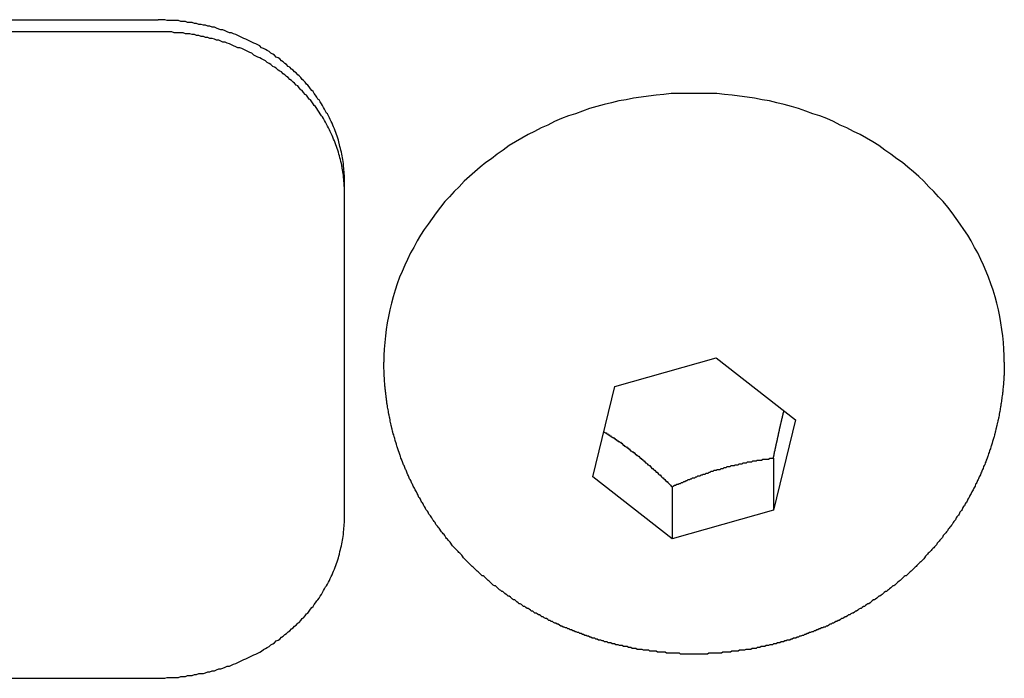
# Model space of a CAD drawing. Extents: x 1107 to 4046, y 937 to 3355.
# Tile 637 of 656: x 2234 to 2245, y 2709 to 2716. Entities that reach past the tile are written whole.
import ezdxf

# ---------------------------------------------------------------- set-up
doc = ezdxf.new("R2010")
doc.units = 0
doc.layers.add('KF_VIDA_L___C_REAR', color=7, linetype='CONTINUOUS')

# ---------------------------------------------------------------- blocks, each defined once
blk = doc.blocks.new('KF_VIDA_L___C_REAR')
at = {"layer": 'KF_VIDA_L___C_REAR'}
for p, q in [((49, 1026.556213), (-49, 1026.556213)), ((49, 1026.431213), (-49, 1026.431213)), ((51, 1024.699163), (51, 1024.824163)), ((51, 1021.235061), (51, 1024.699163)), ((51.4226, 1022.892062), (51.4226, 1022.892112)), ((53.899344, 1022.627263), (54.986924, 1022.934129)), ((54.986924, 1022.934129), (55.837579, 1022.271878)), ((58.0774, 1022.892062), (58.0774, 1022.892112)), ((53.662421, 1021.658146), (53.899344, 1022.627263)), ((55.837579, 1022.271878), (55.600656, 1021.30276)), ((55.600656, 1021.86156), (55.600656, 1021.30276)), ((54.513076, 1020.995894), (53.662421, 1021.658146)), ((54.513076, 1021.554694), (54.513076, 1020.995894)), ((55.600656, 1021.30276), (54.513076, 1020.995894)), ((-49, 1019.50301), (49, 1019.50301))]:
    blk.add_line(p, q, dxfattribs=at)
for points in [[(51, 1024.82, 0), (50.9998, 1024.85, 0), (50.9994, 1024.87, 0), (50.9986, 1024.89, 0), (50.9976, 1024.91, 0), (50.9962, 1024.93, 0), (50.9946, 1024.95, 0), (50.9926, 1024.97, 0), (50.9904, 1024.99, 0), (50.9878, 1025.02, 0), (50.985, 1025.04, 0), (50.9818, 1025.06, 0), (50.9784, 1025.08, 0), (50.9746, 1025.1, 0), (50.9706, 1025.12, 0), (50.9662, 1025.14, 0), (50.9616, 1025.16, 0), (50.9566, 1025.18, 0), (50.9514, 1025.2, 0), (50.9459, 1025.22, 0), (50.9401, 1025.25, 0), (50.934, 1025.27, 0), (50.9276, 1025.29, 0), (50.9209, 1025.31, 0), (50.9139, 1025.33, 0), (50.9066, 1025.35, 0), (50.8991, 1025.37, 0), (50.8912, 1025.39, 0), (50.8831, 1025.41, 0), (50.8747, 1025.43, 0), (50.866, 1025.45, 0), (50.857, 1025.47, 0), (50.8478, 1025.49, 0), (50.8382, 1025.51, 0), (50.8284, 1025.53, 0), (50.8183, 1025.55, 0), (50.808, 1025.56, 0), (50.7973, 1025.58, 0), (50.7864, 1025.6, 0), (50.7753, 1025.62, 0), (50.7638, 1025.64, 0), (50.7521, 1025.66, 0), (50.7402, 1025.68, 0), (50.7279, 1025.7, 0), (50.7155, 1025.71, 0), (50.7027, 1025.73, 0), (50.6897, 1025.75, 0), (50.6764, 1025.77, 0), (50.6629, 1025.79, 0), (50.6492, 1025.8, 0), (50.6352, 1025.82, 0), (50.6209, 1025.84, 0), (50.6064, 1025.86, 0), (50.5917, 1025.87, 0), (50.5767, 1025.89, 0), (50.5615, 1025.91, 0), (50.546, 1025.92, 0), (50.5303, 1025.94, 0), (50.5144, 1025.96, 0), (50.4983, 1025.97, 0), (50.4819, 1025.99, 0), (50.4653, 1026, 0), (50.4485, 1026.02, 0), (50.4315, 1026.03, 0), (50.4142, 1026.05, 0), (50.3968, 1026.06, 0), (50.3791, 1026.08, 0), (50.3612, 1026.09, 0), (50.3431, 1026.11, 0), (50.3248, 1026.12, 0), (50.3063, 1026.14, 0), (50.2877, 1026.15, 0), (50.2688, 1026.16, 0), (50.2497, 1026.18, 0), (50.2305, 1026.19, 0), (50.211, 1026.2, 0), (50.1914, 1026.22, 0), (50.1716, 1026.23, 0), (50.1516, 1026.24, 0), (50.1315, 1026.25, 0), (50.1111, 1026.26, 0), (50.0906, 1026.28, 0), (50.07, 1026.29, 0), (50.0492, 1026.3, 0), (50.0282, 1026.31, 0), (50.0071, 1026.32, 0), (49.9858, 1026.33, 0), (49.9644, 1026.34, 0), (49.9428, 1026.35, 0), (49.9211, 1026.36, 0), (49.8992, 1026.37, 0), (49.8772, 1026.38, 0), (49.8551, 1026.39, 0), (49.8329, 1026.4, 0), (49.8105, 1026.41, 0), (49.788, 1026.42, 0), (49.7654, 1026.42, 0), (49.7426, 1026.43, 0), (49.7198, 1026.44, 0), (49.6968, 1026.45, 0), (49.6738, 1026.45, 0), (49.6506, 1026.46, 0), (49.6274, 1026.47, 0), (49.604, 1026.48, 0), (49.5806, 1026.48, 0), (49.557, 1026.49, 0), (49.5334, 1026.49, 0), (49.5097, 1026.5, 0), (49.486, 1026.5, 0), (49.4621, 1026.51, 0), (49.4382, 1026.51, 0), (49.4142, 1026.52, 0), (49.3902, 1026.52, 0), (49.3661, 1026.53, 0), (49.3419, 1026.53, 0), (49.3177, 1026.53, 0), (49.2935, 1026.54, 0), (49.2692, 1026.54, 0), (49.2448, 1026.54, 0), (49.2204, 1026.55, 0), (49.196, 1026.55, 0), (49.1716, 1026.55, 0), (49.1471, 1026.55, 0), (49.1226, 1026.55, 0), (49.0981, 1026.55, 0), (49.0736, 1026.56, 0), (49.0491, 1026.56, 0), (49.0245, 1026.56, 0), (49, 1026.56, 0)], [(51, 1024.7, 0), (50.9998, 1024.72, 0), (50.9994, 1024.74, 0), (50.9986, 1024.76, 0), (50.9976, 1024.78, 0), (50.9962, 1024.81, 0), (50.9946, 1024.83, 0), (50.9926, 1024.85, 0), (50.9904, 1024.87, 0), (50.9878, 1024.89, 0), (50.985, 1024.91, 0), (50.9818, 1024.93, 0), (50.9784, 1024.95, 0), (50.9746, 1024.97, 0), (50.9706, 1025, 0), (50.9662, 1025.02, 0), (50.9616, 1025.04, 0), (50.9566, 1025.06, 0), (50.9514, 1025.08, 0), (50.9459, 1025.1, 0), (50.9401, 1025.12, 0), (50.934, 1025.14, 0), (50.9276, 1025.16, 0), (50.9209, 1025.18, 0), (50.9139, 1025.2, 0), (50.9066, 1025.22, 0), (50.8991, 1025.24, 0), (50.8912, 1025.26, 0), (50.8831, 1025.28, 0), (50.8747, 1025.3, 0), (50.866, 1025.32, 0), (50.857, 1025.34, 0), (50.8478, 1025.36, 0), (50.8382, 1025.38, 0), (50.8284, 1025.4, 0), (50.8183, 1025.42, 0), (50.808, 1025.44, 0), (50.7973, 1025.46, 0), (50.7864, 1025.48, 0), (50.7753, 1025.5, 0), (50.7638, 1025.52, 0), (50.7521, 1025.53, 0), (50.7402, 1025.55, 0), (50.7279, 1025.57, 0), (50.7155, 1025.59, 0), (50.7027, 1025.61, 0), (50.6897, 1025.63, 0), (50.6764, 1025.64, 0), (50.6629, 1025.66, 0), (50.6492, 1025.68, 0), (50.6352, 1025.7, 0), (50.6209, 1025.71, 0), (50.6064, 1025.73, 0), (50.5917, 1025.75, 0), (50.5767, 1025.76, 0), (50.5615, 1025.78, 0), (50.546, 1025.8, 0), (50.5303, 1025.81, 0), (50.5144, 1025.83, 0), (50.4983, 1025.85, 0), (50.4819, 1025.86, 0), (50.4653, 1025.88, 0), (50.4485, 1025.89, 0), (50.4315, 1025.91, 0), (50.4142, 1025.92, 0), (50.3968, 1025.94, 0), (50.3791, 1025.95, 0), (50.3612, 1025.97, 0), (50.3431, 1025.98, 0), (50.3248, 1026, 0), (50.3063, 1026.01, 0), (50.2877, 1026.02, 0), (50.2688, 1026.04, 0), (50.2497, 1026.05, 0), (50.2305, 1026.06, 0), (50.211, 1026.08, 0), (50.1914, 1026.09, 0), (50.1716, 1026.1, 0), (50.1516, 1026.12, 0), (50.1315, 1026.13, 0), (50.1111, 1026.14, 0), (50.0906, 1026.15, 0), (50.07, 1026.16, 0), (50.0492, 1026.17, 0), (50.0282, 1026.18, 0), (50.0071, 1026.2, 0), (49.9858, 1026.21, 0), (49.9644, 1026.22, 0), (49.9428, 1026.23, 0), (49.9211, 1026.24, 0), (49.8992, 1026.25, 0), (49.8772, 1026.26, 0), (49.8551, 1026.26, 0), (49.8329, 1026.27, 0), (49.8105, 1026.28, 0), (49.788, 1026.29, 0), (49.7654, 1026.3, 0), (49.7426, 1026.31, 0), (49.7198, 1026.32, 0), (49.6968, 1026.32, 0), (49.6738, 1026.33, 0), (49.6506, 1026.34, 0), (49.6274, 1026.34, 0), (49.604, 1026.35, 0), (49.5806, 1026.36, 0), (49.557, 1026.36, 0), (49.5334, 1026.37, 0), (49.5097, 1026.37, 0), (49.486, 1026.38, 0), (49.4621, 1026.38, 0), (49.4382, 1026.39, 0), (49.4142, 1026.39, 0), (49.3902, 1026.4, 0), (49.3661, 1026.4, 0), (49.3419, 1026.41, 0), (49.3177, 1026.41, 0), (49.2935, 1026.41, 0), (49.2692, 1026.42, 0), (49.2448, 1026.42, 0), (49.2204, 1026.42, 0), (49.196, 1026.42, 0), (49.1716, 1026.42, 0), (49.1471, 1026.43, 0), (49.1226, 1026.43, 0), (49.0981, 1026.43, 0), (49.0736, 1026.43, 0), (49.0491, 1026.43, 0), (49.0245, 1026.43, 0), (49, 1026.43, 0)], [(58.0774, 1022.89, 0), (58.0764, 1022.96, 0), (58.0734, 1023.03, 0), (58.0684, 1023.1, 0), (58.0614, 1023.17, 0), (58.0524, 1023.24, 0), (58.0414, 1023.31, 0), (58.0284, 1023.38, 0), (58.0135, 1023.45, 0), (57.9966, 1023.52, 0), (57.9777, 1023.59, 0), (57.9569, 1023.66, 0), (57.9341, 1023.73, 0), (57.9095, 1023.8, 0), (57.8829, 1023.86, 0), (57.8544, 1023.93, 0), (57.8241, 1023.99, 0), (57.7919, 1024.06, 0), (57.7579, 1024.12, 0), (57.7221, 1024.19, 0), (57.6845, 1024.25, 0), (57.6451, 1024.31, 0), (57.604, 1024.37, 0), (57.5612, 1024.43, 0), (57.5166, 1024.49, 0), (57.4704, 1024.55, 0), (57.4226, 1024.61, 0), (57.3731, 1024.66, 0), (57.3221, 1024.72, 0), (57.2695, 1024.77, 0), (57.2154, 1024.83, 0), (57.1599, 1024.88, 0), (57.1028, 1024.93, 0), (57.0444, 1024.98, 0), (56.9845, 1025.03, 0), (56.9234, 1025.07, 0), (56.8609, 1025.12, 0), (56.7971, 1025.16, 0), (56.7321, 1025.21, 0), (56.6659, 1025.25, 0), (56.5986, 1025.29, 0), (56.5302, 1025.33, 0), (56.4606, 1025.36, 0), (56.3901, 1025.4, 0), (56.3185, 1025.43, 0), (56.246, 1025.47, 0), (56.1726, 1025.5, 0), (56.0984, 1025.53, 0), (56.0233, 1025.55, 0), (55.9475, 1025.58, 0), (55.871, 1025.61, 0), (55.7937, 1025.63, 0), (55.7159, 1025.65, 0), (55.6375, 1025.67, 0), (55.5585, 1025.69, 0), (55.479, 1025.7, 0), (55.3991, 1025.72, 0), (55.3189, 1025.73, 0), (55.2382, 1025.74, 0), (55.1573, 1025.75, 0), (55.0761, 1025.76, 0), (54.9948, 1025.77, 0), (54.9133, 1025.77, 0), (54.8317, 1025.77, 0), (54.75, 1025.77, 0), (54.6683, 1025.77, 0), (54.5867, 1025.77, 0), (54.5052, 1025.77, 0), (54.4239, 1025.76, 0), (54.3427, 1025.75, 0), (54.2618, 1025.74, 0), (54.1811, 1025.73, 0), (54.1009, 1025.72, 0), (54.021, 1025.7, 0), (53.9415, 1025.69, 0), (53.8625, 1025.67, 0), (53.7841, 1025.65, 0), (53.7063, 1025.63, 0), (53.629, 1025.61, 0), (53.5525, 1025.58, 0), (53.4767, 1025.55, 0), (53.4016, 1025.53, 0), (53.3274, 1025.5, 0), (53.254, 1025.47, 0), (53.1815, 1025.43, 0), (53.1099, 1025.4, 0), (53.0394, 1025.36, 0), (52.9698, 1025.33, 0), (52.9014, 1025.29, 0), (52.8341, 1025.25, 0), (52.7679, 1025.21, 0), (52.7029, 1025.16, 0), (52.6391, 1025.12, 0), (52.5766, 1025.07, 0), (52.5155, 1025.03, 0), (52.4556, 1024.98, 0), (52.3972, 1024.93, 0), (52.3401, 1024.88, 0), (52.2846, 1024.83, 0), (52.2305, 1024.77, 0), (52.1779, 1024.72, 0), (52.1269, 1024.66, 0), (52.0774, 1024.61, 0), (52.0296, 1024.55, 0), (51.9834, 1024.49, 0), (51.9388, 1024.43, 0), (51.896, 1024.37, 0), (51.8549, 1024.31, 0), (51.8155, 1024.25, 0), (51.7779, 1024.19, 0), (51.7421, 1024.12, 0), (51.7081, 1024.06, 0), (51.6759, 1023.99, 0), (51.6456, 1023.93, 0), (51.6171, 1023.86, 0), (51.5905, 1023.8, 0), (51.5659, 1023.73, 0), (51.5431, 1023.66, 0), (51.5223, 1023.59, 0), (51.5034, 1023.52, 0), (51.4865, 1023.45, 0), (51.4716, 1023.38, 0), (51.4586, 1023.31, 0), (51.4476, 1023.24, 0), (51.4386, 1023.17, 0), (51.4316, 1023.1, 0), (51.4266, 1023.03, 0), (51.4236, 1022.96, 0), (51.4226, 1022.89, 0)], [(58.0774, 1022.89, 0), (58.0774, 1022.88, 0), (58.0772, 1022.86, 0), (58.077, 1022.85, 0), (58.0768, 1022.83, 0), (58.0764, 1022.82, 0), (58.076, 1022.8, 0), (58.0754, 1022.79, 0), (58.0748, 1022.77, 0), (58.0742, 1022.75, 0), (58.0734, 1022.74, 0), (58.0726, 1022.72, 0), (58.0717, 1022.71, 0), (58.0707, 1022.69, 0), (58.0696, 1022.68, 0), (58.0685, 1022.66, 0), (58.0672, 1022.65, 0), (58.0659, 1022.63, 0), (58.0645, 1022.62, 0), (58.0631, 1022.6, 0), (58.0615, 1022.59, 0), (58.0599, 1022.57, 0), (58.0582, 1022.56, 0), (58.0565, 1022.54, 0), (58.0546, 1022.53, 0), (58.0527, 1022.51, 0), (58.0507, 1022.5, 0), (58.0486, 1022.48, 0), (58.0465, 1022.47, 0), (58.0442, 1022.45, 0), (58.0419, 1022.44, 0), (58.0395, 1022.42, 0), (58.0371, 1022.41, 0), (58.0346, 1022.39, 0), (58.0319, 1022.38, 0), (58.0293, 1022.36, 0), (58.0265, 1022.35, 0), (58.0237, 1022.33, 0), (58.0207, 1022.32, 0), (58.0178, 1022.3, 0), (58.0147, 1022.29, 0), (58.0116, 1022.27, 0), (58.0084, 1022.26, 0), (58.0051, 1022.24, 0), (58.0017, 1022.23, 0), (57.9983, 1022.21, 0), (57.9948, 1022.2, 0), (57.9912, 1022.18, 0), (57.9875, 1022.17, 0), (57.9838, 1022.15, 0), (57.98, 1022.14, 0), (57.9761, 1022.12, 0), (57.9722, 1022.11, 0), (57.9681, 1022.09, 0), (57.964, 1022.08, 0), (57.9599, 1022.07, 0), (57.9556, 1022.05, 0), (57.9513, 1022.04, 0), (57.9469, 1022.02, 0), (57.9425, 1022.01, 0), (57.9379, 1021.99, 0), (57.9333, 1021.98, 0), (57.9287, 1021.96, 0), (57.9239, 1021.95, 0), (57.9191, 1021.94, 0), (57.9142, 1021.92, 0), (57.9092, 1021.91, 0), (57.9042, 1021.89, 0), (57.8991, 1021.88, 0), (57.8939, 1021.86, 0), (57.8887, 1021.85, 0), (57.8834, 1021.84, 0), (57.878, 1021.82, 0), (57.8726, 1021.81, 0), (57.8671, 1021.79, 0), (57.8615, 1021.78, 0), (57.8558, 1021.77, 0), (57.8501, 1021.75, 0), (57.8443, 1021.74, 0), (57.8385, 1021.73, 0), (57.8326, 1021.71, 0), (57.8266, 1021.7, 0), (57.8206, 1021.68, 0), (57.8144, 1021.67, 0), (57.8083, 1021.66, 0), (57.802, 1021.64, 0), (57.7957, 1021.63, 0), (57.7894, 1021.62, 0), (57.7829, 1021.6, 0), (57.7764, 1021.59, 0), (57.7699, 1021.58, 0), (57.7632, 1021.56, 0), (57.7566, 1021.55, 0), (57.7498, 1021.54, 0), (57.743, 1021.52, 0), (57.7361, 1021.51, 0), (57.7292, 1021.5, 0), (57.7222, 1021.48, 0), (57.7152, 1021.47, 0), (57.708, 1021.46, 0), (57.7009, 1021.44, 0), (57.6936, 1021.43, 0), (57.6863, 1021.42, 0), (57.679, 1021.4, 0), (57.6716, 1021.39, 0), (57.6641, 1021.38, 0), (57.6566, 1021.37, 0), (57.649, 1021.35, 0), (57.6413, 1021.34, 0), (57.6336, 1021.33, 0), (57.6259, 1021.31, 0), (57.6181, 1021.3, 0), (57.6102, 1021.29, 0), (57.6022, 1021.28, 0), (57.5943, 1021.26, 0), (57.5862, 1021.25, 0), (57.5781, 1021.24, 0), (57.57, 1021.23, 0), (57.5618, 1021.22, 0), (57.5535, 1021.2, 0), (57.5452, 1021.19, 0), (57.5368, 1021.18, 0), (57.5284, 1021.17, 0), (57.5199, 1021.15, 0), (57.5114, 1021.14, 0), (57.5028, 1021.13, 0), (57.4942, 1021.12, 0), (57.4855, 1021.11, 0), (57.4767, 1021.1, 0), (57.468, 1021.08, 0), (57.4591, 1021.07, 0), (57.4502, 1021.06, 0), (57.4413, 1021.05, 0), (57.4323, 1021.04, 0), (57.4233, 1021.03, 0), (57.4142, 1021.01, 0), (57.405, 1021, 0), (57.3958, 1020.99, 0), (57.3866, 1020.98, 0), (57.3773, 1020.97, 0), (57.368, 1020.96, 0), (57.3586, 1020.95, 0), (57.3492, 1020.93, 0), (57.3397, 1020.92, 0), (57.3302, 1020.91, 0), (57.3206, 1020.9, 0), (57.311, 1020.89, 0), (57.3014, 1020.88, 0), (57.2917, 1020.87, 0), (57.2819, 1020.86, 0), (57.2721, 1020.85, 0), (57.2623, 1020.84, 0), (57.2524, 1020.83, 0), (57.2425, 1020.82, 0), (57.2325, 1020.81, 0), (57.2225, 1020.79, 0), (57.2125, 1020.78, 0), (57.2024, 1020.77, 0), (57.1923, 1020.76, 0), (57.1821, 1020.75, 0), (57.1719, 1020.74, 0), (57.1616, 1020.73, 0), (57.1513, 1020.72, 0), (57.1409, 1020.71, 0), (57.1306, 1020.7, 0), (57.1201, 1020.69, 0), (57.1097, 1020.68, 0), (57.0992, 1020.67, 0), (57.0886, 1020.66, 0), (57.078, 1020.65, 0), (57.0674, 1020.64, 0), (57.0568, 1020.63, 0), (57.0461, 1020.62, 0), (57.0353, 1020.61, 0), (57.0246, 1020.6, 0), (57.0137, 1020.6, 0), (57.0029, 1020.59, 0), (56.992, 1020.58, 0), (56.9811, 1020.57, 0), (56.9701, 1020.56, 0), (56.9591, 1020.55, 0), (56.9481, 1020.54, 0), (56.9371, 1020.53, 0), (56.926, 1020.52, 0), (56.9148, 1020.51, 0), (56.9037, 1020.5, 0), (56.8925, 1020.49, 0), (56.8812, 1020.49, 0), (56.87, 1020.48, 0), (56.8587, 1020.47, 0), (56.8473, 1020.46, 0), (56.836, 1020.45, 0), (56.8246, 1020.44, 0), (56.8131, 1020.43, 0), (56.8017, 1020.43, 0), (56.7902, 1020.42, 0), (56.7786, 1020.41, 0), (56.7671, 1020.4, 0), (56.7555, 1020.39, 0), (56.7439, 1020.38, 0), (56.7322, 1020.38, 0), (56.7206, 1020.37, 0), (56.7089, 1020.36, 0), (56.6971, 1020.35, 0), (56.6854, 1020.34, 0), (56.6736, 1020.34, 0), (56.6617, 1020.33, 0), (56.6499, 1020.32, 0), (56.638, 1020.31, 0), (56.6261, 1020.3, 0), (56.6142, 1020.3, 0), (56.6022, 1020.29, 0), (56.5902, 1020.28, 0), (56.5782, 1020.27, 0), (56.5662, 1020.27, 0), (56.5541, 1020.26, 0), (56.542, 1020.25, 0), (56.5299, 1020.25, 0), (56.5178, 1020.24, 0), (56.5056, 1020.23, 0), (56.4934, 1020.22, 0), (56.4812, 1020.22, 0), (56.4689, 1020.21, 0), (56.4566, 1020.2, 0), (56.4443, 1020.2, 0), (56.432, 1020.19, 0), (56.4197, 1020.18, 0), (56.4073, 1020.18, 0), (56.3949, 1020.17, 0), (56.3825, 1020.16, 0), (56.3701, 1020.16, 0), (56.3576, 1020.15, 0), (56.3451, 1020.14, 0), (56.3326, 1020.14, 0), (56.3201, 1020.13, 0), (56.3075, 1020.12, 0), (56.295, 1020.12, 0), (56.2824, 1020.11, 0), (56.2697, 1020.11, 0), (56.2571, 1020.1, 0), (56.2445, 1020.09, 0), (56.2318, 1020.09, 0), (56.2191, 1020.08, 0), (56.2064, 1020.08, 0), (56.1936, 1020.07, 0), (56.1809, 1020.06, 0), (56.1681, 1020.06, 0), (56.1553, 1020.05, 0), (56.1425, 1020.05, 0), (56.1296, 1020.04, 0), (56.1168, 1020.04, 0), (56.1039, 1020.03, 0), (56.091, 1020.03, 0), (56.0781, 1020.02, 0), (56.0652, 1020.02, 0), (56.0522, 1020.01, 0), (56.0392, 1020.01, 0), (56.0263, 1020, 0), (56.0133, 1020, 0), (56.0003, 1019.99, 0), (55.9872, 1019.99, 0), (55.9742, 1019.98, 0), (55.9611, 1019.98, 0), (55.948, 1019.97, 0), (55.9349, 1019.97, 0), (55.9218, 1019.96, 0), (55.9087, 1019.96, 0), (55.8956, 1019.95, 0), (55.8824, 1019.95, 0), (55.8693, 1019.94, 0), (55.8561, 1019.94, 0), (55.8429, 1019.93, 0), (55.8297, 1019.93, 0), (55.8164, 1019.93, 0), (55.8032, 1019.92, 0), (55.7899, 1019.92, 0), (55.7767, 1019.91, 0), (55.7634, 1019.91, 0), (55.7501, 1019.91, 0), (55.7368, 1019.9, 0), (55.7235, 1019.9, 0), (55.7102, 1019.89, 0), (55.6968, 1019.89, 0), (55.6835, 1019.89, 0), (55.6701, 1019.88, 0), (55.6567, 1019.88, 0), (55.6433, 1019.88, 0), (55.6299, 1019.87, 0), (55.6165, 1019.87, 0), (55.6031, 1019.87, 0), (55.5897, 1019.86, 0), (55.5762, 1019.86, 0), (55.5628, 1019.86, 0), (55.5493, 1019.85, 0), (55.5359, 1019.85, 0), (55.5224, 1019.85, 0), (55.5089, 1019.84, 0), (55.4954, 1019.84, 0), (55.4819, 1019.84, 0), (55.4683, 1019.84, 0), (55.4548, 1019.83, 0), (55.4413, 1019.83, 0), (55.4277, 1019.83, 0), (55.4142, 1019.82, 0), (55.4006, 1019.82, 0), (55.387, 1019.82, 0), (55.3735, 1019.82, 0), (55.3599, 1019.81, 0), (55.3463, 1019.81, 0), (55.3327, 1019.81, 0), (55.3191, 1019.81, 0), (55.3054, 1019.81, 0), (55.2918, 1019.8, 0), (55.2782, 1019.8, 0), (55.2645, 1019.8, 0), (55.2509, 1019.8, 0), (55.2372, 1019.8, 0), (55.2236, 1019.79, 0), (55.2099, 1019.79, 0), (55.1963, 1019.79, 0), (55.1826, 1019.79, 0), (55.1689, 1019.79, 0), (55.1552, 1019.79, 0), (55.1415, 1019.78, 0), (55.1278, 1019.78, 0), (55.1141, 1019.78, 0), (55.1004, 1019.78, 0), (55.0867, 1019.78, 0), (55.073, 1019.78, 0), (55.0593, 1019.78, 0), (55.0456, 1019.77, 0), (55.0318, 1019.77, 0), (55.0181, 1019.77, 0), (55.0044, 1019.77, 0), (54.9907, 1019.77, 0), (54.9769, 1019.77, 0), (54.9632, 1019.77, 0), (54.9494, 1019.77, 0), (54.9357, 1019.77, 0), (54.9219, 1019.77, 0), (54.9082, 1019.77, 0), (54.8944, 1019.76, 0), (54.8807, 1019.76, 0), (54.8669, 1019.76, 0), (54.8532, 1019.76, 0), (54.8394, 1019.76, 0), (54.8257, 1019.76, 0), (54.8119, 1019.76, 0), (54.7982, 1019.76, 0), (54.7844, 1019.76, 0), (54.7706, 1019.76, 0), (54.7569, 1019.76, 0), (54.7431, 1019.76, 0), (54.7294, 1019.76, 0), (54.7156, 1019.76, 0), (54.7018, 1019.76, 0), (54.6881, 1019.76, 0), (54.6743, 1019.76, 0), (54.6606, 1019.76, 0), (54.6468, 1019.76, 0), (54.6331, 1019.76, 0), (54.6193, 1019.76, 0), (54.6055, 1019.76, 0), (54.5918, 1019.77, 0), (54.5781, 1019.77, 0), (54.5643, 1019.77, 0), (54.5506, 1019.77, 0), (54.5368, 1019.77, 0), (54.5231, 1019.77, 0), (54.5093, 1019.77, 0), (54.4956, 1019.77, 0), (54.4819, 1019.77, 0), (54.4682, 1019.77, 0), (54.4544, 1019.77, 0), (54.4407, 1019.78, 0), (54.427, 1019.78, 0), (54.4133, 1019.78, 0), (54.3996, 1019.78, 0), (54.3859, 1019.78, 0), (54.3722, 1019.78, 0), (54.3585, 1019.78, 0), (54.3448, 1019.79, 0), (54.3311, 1019.79, 0), (54.3174, 1019.79, 0), (54.3037, 1019.79, 0), (54.2901, 1019.79, 0), (54.2764, 1019.79, 0), (54.2628, 1019.8, 0), (54.2491, 1019.8, 0), (54.2355, 1019.8, 0), (54.2218, 1019.8, 0), (54.2082, 1019.8, 0), (54.1946, 1019.81, 0), (54.1809, 1019.81, 0), (54.1673, 1019.81, 0), (54.1537, 1019.81, 0), (54.1401, 1019.81, 0), (54.1265, 1019.82, 0), (54.113, 1019.82, 0), (54.0994, 1019.82, 0), (54.0858, 1019.82, 0), (54.0723, 1019.83, 0), (54.0587, 1019.83, 0), (54.0452, 1019.83, 0), (54.0317, 1019.84, 0), (54.0181, 1019.84, 0), (54.0046, 1019.84, 0), (53.9911, 1019.84, 0), (53.9776, 1019.85, 0), (53.9641, 1019.85, 0), (53.9507, 1019.85, 0), (53.9372, 1019.86, 0), (53.9238, 1019.86, 0), (53.9103, 1019.86, 0), (53.8969, 1019.87, 0), (53.8835, 1019.87, 0), (53.8701, 1019.87, 0), (53.8567, 1019.88, 0), (53.8433, 1019.88, 0), (53.8299, 1019.88, 0), (53.8165, 1019.89, 0), (53.8032, 1019.89, 0), (53.7898, 1019.89, 0), (53.7765, 1019.9, 0), (53.7632, 1019.9, 0), (53.7499, 1019.91, 0), (53.7366, 1019.91, 0), (53.7233, 1019.91, 0), (53.7101, 1019.92, 0), (53.6968, 1019.92, 0), (53.6836, 1019.93, 0), (53.6703, 1019.93, 0), (53.6571, 1019.93, 0), (53.6439, 1019.94, 0), (53.6307, 1019.94, 0), (53.6176, 1019.95, 0), (53.6044, 1019.95, 0), (53.5913, 1019.96, 0), (53.5782, 1019.96, 0), (53.565, 1019.97, 0), (53.552, 1019.97, 0), (53.5389, 1019.98, 0), (53.5258, 1019.98, 0), (53.5128, 1019.99, 0), (53.4997, 1019.99, 0), (53.4867, 1020, 0), (53.4737, 1020, 0), (53.4607, 1020.01, 0), (53.4478, 1020.01, 0), (53.4348, 1020.02, 0), (53.4219, 1020.02, 0), (53.409, 1020.03, 0), (53.3961, 1020.03, 0), (53.3832, 1020.04, 0), (53.3704, 1020.04, 0), (53.3575, 1020.05, 0), (53.3447, 1020.05, 0), (53.3319, 1020.06, 0), (53.3191, 1020.06, 0), (53.3064, 1020.07, 0), (53.2936, 1020.08, 0), (53.2809, 1020.08, 0), (53.2682, 1020.09, 0), (53.2555, 1020.09, 0), (53.2429, 1020.1, 0), (53.2302, 1020.11, 0), (53.2176, 1020.11, 0), (53.205, 1020.12, 0), (53.1925, 1020.12, 0), (53.1799, 1020.13, 0), (53.1674, 1020.14, 0), (53.1549, 1020.14, 0), (53.1424, 1020.15, 0), (53.1299, 1020.16, 0), (53.1175, 1020.16, 0), (53.1051, 1020.17, 0), (53.0927, 1020.18, 0), (53.0803, 1020.18, 0), (53.068, 1020.19, 0), (53.0556, 1020.2, 0), (53.0433, 1020.2, 0), (53.0311, 1020.21, 0), (53.0188, 1020.22, 0), (53.0066, 1020.22, 0), (52.9944, 1020.23, 0), (52.9822, 1020.24, 0), (52.9701, 1020.25, 0), (52.958, 1020.25, 0), (52.9459, 1020.26, 0), (52.9338, 1020.27, 0), (52.9218, 1020.27, 0), (52.9098, 1020.28, 0), (52.8978, 1020.29, 0), (52.8858, 1020.3, 0), (52.8739, 1020.3, 0), (52.862, 1020.31, 0), (52.8501, 1020.32, 0), (52.8382, 1020.33, 0), (52.8264, 1020.34, 0), (52.8146, 1020.34, 0), (52.8029, 1020.35, 0), (52.7911, 1020.36, 0), (52.7794, 1020.37, 0), (52.7678, 1020.38, 0), (52.7561, 1020.38, 0), (52.7445, 1020.39, 0), (52.7329, 1020.4, 0), (52.7214, 1020.41, 0), (52.7098, 1020.42, 0), (52.6983, 1020.43, 0), (52.6869, 1020.43, 0), (52.6754, 1020.44, 0), (52.6641, 1020.45, 0), (52.6527, 1020.46, 0), (52.6414, 1020.47, 0), (52.63, 1020.48, 0), (52.6188, 1020.49, 0), (52.6075, 1020.49, 0), (52.5963, 1020.5, 0), (52.5852, 1020.51, 0), (52.574, 1020.52, 0), (52.5629, 1020.53, 0), (52.5519, 1020.54, 0), (52.5409, 1020.55, 0), (52.5299, 1020.56, 0), (52.5189, 1020.57, 0), (52.508, 1020.58, 0), (52.4971, 1020.59, 0), (52.4863, 1020.6, 0), (52.4754, 1020.6, 0), (52.4647, 1020.61, 0), (52.4539, 1020.62, 0), (52.4432, 1020.63, 0), (52.4326, 1020.64, 0), (52.422, 1020.65, 0), (52.4114, 1020.66, 0), (52.4008, 1020.67, 0), (52.3903, 1020.68, 0), (52.3799, 1020.69, 0), (52.3694, 1020.7, 0), (52.359, 1020.71, 0), (52.3487, 1020.72, 0), (52.3384, 1020.73, 0), (52.3281, 1020.74, 0), (52.3179, 1020.75, 0), (52.3077, 1020.76, 0), (52.2976, 1020.77, 0), (52.2875, 1020.78, 0), (52.2774, 1020.79, 0), (52.2674, 1020.81, 0), (52.2575, 1020.82, 0), (52.2476, 1020.83, 0), (52.2377, 1020.84, 0), (52.2278, 1020.85, 0), (52.218, 1020.86, 0), (52.2083, 1020.87, 0), (52.1986, 1020.88, 0), (52.1889, 1020.89, 0), (52.1793, 1020.9, 0), (52.1698, 1020.91, 0), (52.1603, 1020.92, 0), (52.1508, 1020.93, 0), (52.1414, 1020.95, 0), (52.132, 1020.96, 0), (52.1227, 1020.97, 0), (52.1134, 1020.98, 0), (52.1041, 1020.99, 0), (52.095, 1021, 0), (52.0858, 1021.01, 0), (52.0767, 1021.03, 0), (52.0677, 1021.04, 0), (52.0587, 1021.05, 0), (52.0498, 1021.06, 0), (52.0409, 1021.07, 0), (52.032, 1021.08, 0), (52.0232, 1021.1, 0), (52.0145, 1021.11, 0), (52.0058, 1021.12, 0), (51.9972, 1021.13, 0), (51.9886, 1021.14, 0), (51.9801, 1021.15, 0), (51.9716, 1021.17, 0), (51.9632, 1021.18, 0), (51.9548, 1021.19, 0), (51.9465, 1021.2, 0), (51.9382, 1021.22, 0), (51.93, 1021.23, 0), (51.9219, 1021.24, 0), (51.9138, 1021.25, 0), (51.9057, 1021.26, 0), (51.8977, 1021.28, 0), (51.8898, 1021.29, 0), (51.8819, 1021.3, 0), (51.8741, 1021.31, 0), (51.8664, 1021.33, 0), (51.8587, 1021.34, 0), (51.851, 1021.35, 0), (51.8434, 1021.37, 0), (51.8359, 1021.38, 0), (51.8284, 1021.39, 0), (51.821, 1021.4, 0), (51.8137, 1021.42, 0), (51.8064, 1021.43, 0), (51.7991, 1021.44, 0), (51.792, 1021.46, 0), (51.7849, 1021.47, 0), (51.7778, 1021.48, 0), (51.7708, 1021.5, 0), (51.7639, 1021.51, 0), (51.757, 1021.52, 0), (51.7502, 1021.54, 0), (51.7435, 1021.55, 0), (51.7368, 1021.56, 0), (51.7302, 1021.58, 0), (51.7236, 1021.59, 0), (51.7171, 1021.6, 0), (51.7107, 1021.62, 0), (51.7043, 1021.63, 0), (51.698, 1021.64, 0), (51.6918, 1021.66, 0), (51.6856, 1021.67, 0), (51.6795, 1021.68, 0), (51.6734, 1021.7, 0), (51.6675, 1021.71, 0), (51.6616, 1021.73, 0), (51.6557, 1021.74, 0), (51.6499, 1021.75, 0), (51.6442, 1021.77, 0), (51.6386, 1021.78, 0), (51.633, 1021.79, 0), (51.6275, 1021.81, 0), (51.622, 1021.82, 0), (51.6166, 1021.84, 0), (51.6113, 1021.85, 0), (51.6061, 1021.86, 0), (51.6009, 1021.88, 0), (51.5958, 1021.89, 0), (51.5908, 1021.91, 0), (51.5858, 1021.92, 0), (51.5809, 1021.94, 0), (51.5761, 1021.95, 0), (51.5714, 1021.96, 0), (51.5667, 1021.98, 0), (51.5621, 1021.99, 0), (51.5575, 1022.01, 0), (51.5531, 1022.02, 0), (51.5487, 1022.04, 0), (51.5443, 1022.05, 0), (51.5401, 1022.07, 0), (51.5359, 1022.08, 0), (51.5318, 1022.09, 0), (51.5278, 1022.11, 0), (51.5238, 1022.12, 0), (51.5199, 1022.14, 0), (51.5161, 1022.15, 0), (51.5124, 1022.17, 0), (51.5087, 1022.18, 0), (51.5051, 1022.2, 0), (51.5016, 1022.21, 0), (51.4982, 1022.23, 0), (51.4948, 1022.24, 0), (51.4916, 1022.26, 0), (51.4883, 1022.27, 0), (51.4852, 1022.29, 0), (51.4821, 1022.3, 0), (51.4792, 1022.32, 0), (51.4762, 1022.33, 0), (51.4734, 1022.35, 0), (51.4706, 1022.36, 0), (51.468, 1022.38, 0), (51.4654, 1022.39, 0), (51.4628, 1022.41, 0), (51.4604, 1022.42, 0), (51.458, 1022.44, 0), (51.4557, 1022.45, 0), (51.4535, 1022.47, 0), (51.4513, 1022.48, 0), (51.4492, 1022.5, 0), (51.4472, 1022.51, 0), (51.4453, 1022.53, 0), (51.4435, 1022.54, 0), (51.4417, 1022.56, 0), (51.44, 1022.57, 0), (51.4384, 1022.59, 0), (51.4369, 1022.6, 0), (51.4354, 1022.62, 0), (51.434, 1022.63, 0), (51.4327, 1022.65, 0), (51.4315, 1022.66, 0), (51.4304, 1022.68, 0), (51.4293, 1022.69, 0), (51.4283, 1022.71, 0), (51.4274, 1022.72, 0), (51.4266, 1022.74, 0), (51.4258, 1022.75, 0), (51.4251, 1022.77, 0), (51.4245, 1022.79, 0), (51.424, 1022.8, 0), (51.4236, 1022.82, 0), (51.4232, 1022.83, 0), (51.423, 1022.85, 0), (51.4228, 1022.86, 0), (51.4226, 1022.88, 0), (51.4226, 1022.89, 0)], [(55.6007, 1021.86, 0), (55.602, 1021.87, 0), (55.6034, 1021.87, 0), (55.6047, 1021.88, 0), (55.6061, 1021.89, 0), (55.6074, 1021.89, 0), (55.6088, 1021.9, 0), (55.6101, 1021.91, 0), (55.6114, 1021.91, 0), (55.6127, 1021.92, 0), (55.6141, 1021.93, 0), (55.6154, 1021.93, 0), (55.6167, 1021.94, 0), (55.618, 1021.94, 0), (55.6193, 1021.95, 0), (55.6206, 1021.96, 0), (55.6218, 1021.96, 0), (55.6231, 1021.97, 0), (55.6244, 1021.97, 0), (55.6257, 1021.98, 0), (55.6269, 1021.99, 0), (55.6282, 1021.99, 0), (55.6295, 1022, 0), (55.6307, 1022, 0), (55.632, 1022.01, 0), (55.6332, 1022.01, 0), (55.6345, 1022.02, 0), (55.6357, 1022.03, 0), (55.6369, 1022.03, 0), (55.6382, 1022.04, 0), (55.6394, 1022.04, 0), (55.6406, 1022.05, 0), (55.6418, 1022.05, 0), (55.643, 1022.06, 0), (55.6443, 1022.07, 0), (55.6455, 1022.07, 0), (55.6467, 1022.08, 0), (55.6479, 1022.08, 0), (55.6491, 1022.09, 0), (55.6503, 1022.09, 0), (55.6515, 1022.1, 0), (55.6526, 1022.1, 0), (55.6538, 1022.11, 0), (55.655, 1022.11, 0), (55.6562, 1022.12, 0), (55.6574, 1022.13, 0), (55.6585, 1022.13, 0), (55.6597, 1022.14, 0), (55.6609, 1022.14, 0), (55.662, 1022.15, 0), (55.6632, 1022.15, 0), (55.6644, 1022.16, 0), (55.6655, 1022.16, 0), (55.6667, 1022.17, 0), (55.6678, 1022.17, 0), (55.669, 1022.18, 0), (55.6701, 1022.18, 0), (55.6713, 1022.19, 0), (55.6724, 1022.19, 0), (55.6736, 1022.2, 0), (55.6747, 1022.2, 0), (55.6758, 1022.21, 0), (55.677, 1022.21, 0), (55.6781, 1022.22, 0), (55.6792, 1022.22, 0), (55.6804, 1022.23, 0), (55.6815, 1022.23, 0), (55.6826, 1022.24, 0), (55.6838, 1022.24, 0), (55.6849, 1022.25, 0), (55.686, 1022.25, 0), (55.6871, 1022.26, 0), (55.6883, 1022.26, 0), (55.6894, 1022.27, 0), (55.6905, 1022.27, 0), (55.6916, 1022.28, 0), (55.6927, 1022.28, 0), (55.6938, 1022.28, 0), (55.6949, 1022.29, 0), (55.6961, 1022.29, 0), (55.6972, 1022.3, 0), (55.6983, 1022.3, 0), (55.6994, 1022.31, 0), (55.7005, 1022.31, 0), (55.7016, 1022.32, 0), (55.7027, 1022.32, 0), (55.7038, 1022.33, 0), (55.7049, 1022.33, 0), (55.706, 1022.34, 0), (55.7071, 1022.34, 0), (55.7082, 1022.35, 0), (55.7093, 1022.35, 0), (55.7104, 1022.35, 0), (55.7115, 1022.36, 0), (55.7126, 1022.36, 0), (55.7137, 1022.37, 0)], [(53.7814, 1022.14, 0), (53.7896, 1022.14, 0), (53.7977, 1022.13, 0), (53.8057, 1022.13, 0), (53.8137, 1022.12, 0), (53.8217, 1022.12, 0), (53.8297, 1022.11, 0), (53.8375, 1022.11, 0), (53.8454, 1022.1, 0), (53.8532, 1022.1, 0), (53.861, 1022.09, 0), (53.8687, 1022.09, 0), (53.8765, 1022.08, 0), (53.8841, 1022.08, 0), (53.8918, 1022.07, 0), (53.8994, 1022.07, 0), (53.907, 1022.06, 0), (53.9146, 1022.06, 0), (53.9221, 1022.05, 0), (53.9296, 1022.05, 0), (53.9371, 1022.04, 0), (53.9446, 1022.04, 0), (53.952, 1022.03, 0), (53.9594, 1022.03, 0), (53.9669, 1022.02, 0), (53.9742, 1022.02, 0), (53.9816, 1022.01, 0), (53.989, 1022, 0), (53.9963, 1022, 0), (54.0036, 1021.99, 0), (54.011, 1021.99, 0), (54.0183, 1021.98, 0), (54.0256, 1021.98, 0), (54.0328, 1021.97, 0), (54.0401, 1021.97, 0), (54.0474, 1021.96, 0), (54.0547, 1021.96, 0), (54.0619, 1021.95, 0), (54.0692, 1021.94, 0), (54.0764, 1021.94, 0), (54.0837, 1021.93, 0), (54.0909, 1021.93, 0), (54.0982, 1021.92, 0), (54.1054, 1021.92, 0), (54.1127, 1021.91, 0), (54.12, 1021.9, 0), (54.1272, 1021.9, 0), (54.1345, 1021.89, 0), (54.1418, 1021.89, 0), (54.1491, 1021.88, 0), (54.1564, 1021.88, 0), (54.1637, 1021.87, 0), (54.171, 1021.86, 0), (54.1783, 1021.86, 0), (54.1856, 1021.85, 0), (54.193, 1021.85, 0), (54.2004, 1021.84, 0), (54.2078, 1021.83, 0), (54.2152, 1021.83, 0), (54.2226, 1021.82, 0), (54.23, 1021.81, 0), (54.2375, 1021.81, 0), (54.245, 1021.8, 0), (54.2525, 1021.79, 0), (54.26, 1021.79, 0), (54.2676, 1021.78, 0), (54.2752, 1021.78, 0), (54.2828, 1021.77, 0), (54.2904, 1021.76, 0), (54.2981, 1021.75, 0), (54.3058, 1021.75, 0), (54.3136, 1021.74, 0), (54.3213, 1021.73, 0), (54.3292, 1021.73, 0), (54.337, 1021.72, 0), (54.3449, 1021.71, 0), (54.3528, 1021.71, 0), (54.3608, 1021.7, 0), (54.3688, 1021.69, 0), (54.3769, 1021.68, 0), (54.385, 1021.68, 0), (54.3931, 1021.67, 0), (54.4013, 1021.66, 0), (54.4096, 1021.65, 0), (54.4179, 1021.65, 0), (54.4262, 1021.64, 0), (54.4346, 1021.63, 0), (54.4431, 1021.62, 0), (54.4516, 1021.61, 0), (54.4602, 1021.61, 0), (54.4688, 1021.6, 0), (54.4776, 1021.59, 0), (54.4863, 1021.58, 0), (54.4952, 1021.57, 0), (54.5041, 1021.56, 0), (54.5131, 1021.55, 0)], [(54.5131, 1021.55, 0), (54.5262, 1021.56, 0), (54.5393, 1021.57, 0), (54.5522, 1021.57, 0), (54.565, 1021.58, 0), (54.5777, 1021.58, 0), (54.5903, 1021.59, 0), (54.6028, 1021.59, 0), (54.6152, 1021.6, 0), (54.6275, 1021.6, 0), (54.6397, 1021.61, 0), (54.6518, 1021.61, 0), (54.6639, 1021.62, 0), (54.6758, 1021.62, 0), (54.6877, 1021.63, 0), (54.6995, 1021.63, 0), (54.7112, 1021.64, 0), (54.7229, 1021.64, 0), (54.7345, 1021.65, 0), (54.746, 1021.65, 0), (54.7574, 1021.65, 0), (54.7688, 1021.66, 0), (54.7802, 1021.66, 0), (54.7915, 1021.67, 0), (54.8027, 1021.67, 0), (54.8139, 1021.67, 0), (54.825, 1021.68, 0), (54.8361, 1021.68, 0), (54.8471, 1021.69, 0), (54.8581, 1021.69, 0), (54.8691, 1021.69, 0), (54.88, 1021.7, 0), (54.8909, 1021.7, 0), (54.9017, 1021.7, 0), (54.9126, 1021.71, 0), (54.9234, 1021.71, 0), (54.9341, 1021.72, 0), (54.9449, 1021.72, 0), (54.9556, 1021.72, 0), (54.9663, 1021.73, 0), (54.977, 1021.73, 0), (54.9877, 1021.73, 0), (54.9984, 1021.74, 0), (55.009, 1021.74, 0), (55.0197, 1021.74, 0), (55.0303, 1021.74, 0), (55.0409, 1021.75, 0), (55.0516, 1021.75, 0), (55.0622, 1021.75, 0), (55.0728, 1021.76, 0), (55.0834, 1021.76, 0), (55.0941, 1021.76, 0), (55.1047, 1021.77, 0), (55.1154, 1021.77, 0), (55.126, 1021.77, 0), (55.1367, 1021.77, 0), (55.1474, 1021.78, 0), (55.1581, 1021.78, 0), (55.1688, 1021.78, 0), (55.1796, 1021.78, 0), (55.1904, 1021.79, 0), (55.2012, 1021.79, 0), (55.212, 1021.79, 0), (55.2228, 1021.79, 0), (55.2337, 1021.8, 0), (55.2447, 1021.8, 0), (55.2556, 1021.8, 0), (55.2666, 1021.8, 0), (55.2777, 1021.81, 0), (55.2887, 1021.81, 0), (55.2999, 1021.81, 0), (55.311, 1021.81, 0), (55.3223, 1021.82, 0), (55.3336, 1021.82, 0), (55.3449, 1021.82, 0), (55.3563, 1021.82, 0), (55.3677, 1021.82, 0), (55.3793, 1021.83, 0), (55.3909, 1021.83, 0), (55.4025, 1021.83, 0), (55.4142, 1021.83, 0), (55.426, 1021.84, 0), (55.4379, 1021.84, 0), (55.4499, 1021.84, 0), (55.4619, 1021.84, 0), (55.474, 1021.84, 0), (55.4862, 1021.85, 0), (55.4985, 1021.85, 0), (55.5109, 1021.85, 0), (55.5234, 1021.85, 0), (55.536, 1021.85, 0), (55.5487, 1021.85, 0), (55.5615, 1021.86, 0), (55.5745, 1021.86, 0), (55.5875, 1021.86, 0), (55.6007, 1021.86, 0)], [(49, 1019.5, 0), (49.0245, 1019.5, 0), (49.0491, 1019.5, 0), (49.0736, 1019.5, 0), (49.0981, 1019.51, 0), (49.1226, 1019.51, 0), (49.1471, 1019.51, 0), (49.1716, 1019.51, 0), (49.196, 1019.51, 0), (49.2204, 1019.51, 0), (49.2448, 1019.52, 0), (49.2692, 1019.52, 0), (49.2935, 1019.52, 0), (49.3177, 1019.53, 0), (49.3419, 1019.53, 0), (49.3661, 1019.53, 0), (49.3902, 1019.54, 0), (49.4142, 1019.54, 0), (49.4382, 1019.55, 0), (49.4621, 1019.55, 0), (49.486, 1019.55, 0), (49.5097, 1019.56, 0), (49.5334, 1019.57, 0), (49.557, 1019.57, 0), (49.5806, 1019.58, 0), (49.604, 1019.58, 0), (49.6274, 1019.59, 0), (49.6506, 1019.6, 0), (49.6738, 1019.6, 0), (49.6968, 1019.61, 0), (49.7198, 1019.62, 0), (49.7426, 1019.63, 0), (49.7654, 1019.63, 0), (49.788, 1019.64, 0), (49.8105, 1019.65, 0), (49.8329, 1019.66, 0), (49.8551, 1019.67, 0), (49.8772, 1019.68, 0), (49.8992, 1019.69, 0), (49.9211, 1019.7, 0), (49.9428, 1019.71, 0), (49.9644, 1019.72, 0), (49.9858, 1019.73, 0), (50.0071, 1019.74, 0), (50.0282, 1019.75, 0), (50.0492, 1019.76, 0), (50.07, 1019.77, 0), (50.0906, 1019.78, 0), (50.1111, 1019.79, 0), (50.1315, 1019.81, 0), (50.1516, 1019.82, 0), (50.1716, 1019.83, 0), (50.1914, 1019.84, 0), (50.211, 1019.86, 0), (50.2305, 1019.87, 0), (50.2497, 1019.88, 0), (50.2688, 1019.9, 0), (50.2877, 1019.91, 0), (50.3063, 1019.92, 0), (50.3248, 1019.94, 0), (50.3431, 1019.95, 0), (50.3612, 1019.97, 0), (50.3791, 1019.98, 0), (50.3968, 1020, 0), (50.4142, 1020.01, 0), (50.4315, 1020.03, 0), (50.4485, 1020.04, 0), (50.4653, 1020.06, 0), (50.4819, 1020.07, 0), (50.4983, 1020.09, 0), (50.5144, 1020.1, 0), (50.5303, 1020.12, 0), (50.546, 1020.14, 0), (50.5615, 1020.15, 0), (50.5767, 1020.17, 0), (50.5917, 1020.19, 0), (50.6064, 1020.2, 0), (50.6209, 1020.22, 0), (50.6352, 1020.24, 0), (50.6492, 1020.26, 0), (50.6629, 1020.27, 0), (50.6764, 1020.29, 0), (50.6897, 1020.31, 0), (50.7027, 1020.33, 0), (50.7155, 1020.34, 0), (50.7279, 1020.36, 0), (50.7402, 1020.38, 0), (50.7521, 1020.4, 0), (50.7638, 1020.42, 0), (50.7753, 1020.44, 0), (50.7864, 1020.46, 0), (50.7973, 1020.48, 0), (50.808, 1020.49, 0), (50.8183, 1020.51, 0), (50.8284, 1020.53, 0), (50.8382, 1020.55, 0), (50.8478, 1020.57, 0), (50.857, 1020.59, 0), (50.866, 1020.61, 0), (50.8747, 1020.63, 0), (50.8831, 1020.65, 0), (50.8912, 1020.67, 0), (50.8991, 1020.69, 0), (50.9066, 1020.71, 0), (50.9139, 1020.73, 0), (50.9209, 1020.75, 0), (50.9276, 1020.77, 0), (50.934, 1020.79, 0), (50.9401, 1020.81, 0), (50.9459, 1020.83, 0), (50.9514, 1020.86, 0), (50.9566, 1020.88, 0), (50.9616, 1020.9, 0), (50.9662, 1020.92, 0), (50.9706, 1020.94, 0), (50.9746, 1020.96, 0), (50.9784, 1020.98, 0), (50.9818, 1021, 0), (50.985, 1021.02, 0), (50.9878, 1021.04, 0), (50.9904, 1021.07, 0), (50.9926, 1021.09, 0), (50.9946, 1021.11, 0), (50.9962, 1021.13, 0), (50.9976, 1021.15, 0), (50.9986, 1021.17, 0), (50.9994, 1021.19, 0), (50.9998, 1021.21, 0), (51, 1021.24, 0)]]:
    blk.add_polyline3d(points, dxfattribs=at)

msp = doc.modelspace()

# ---------------------------------------------------------------- block references
at = {"layer": 'KF_VIDA_L___C_REAR'}
msp.add_blockref('KF_VIDA_L___C_REAR', (2186.979, 1689.213), dxfattribs=at)

doc.saveas('drawing.dxf')
